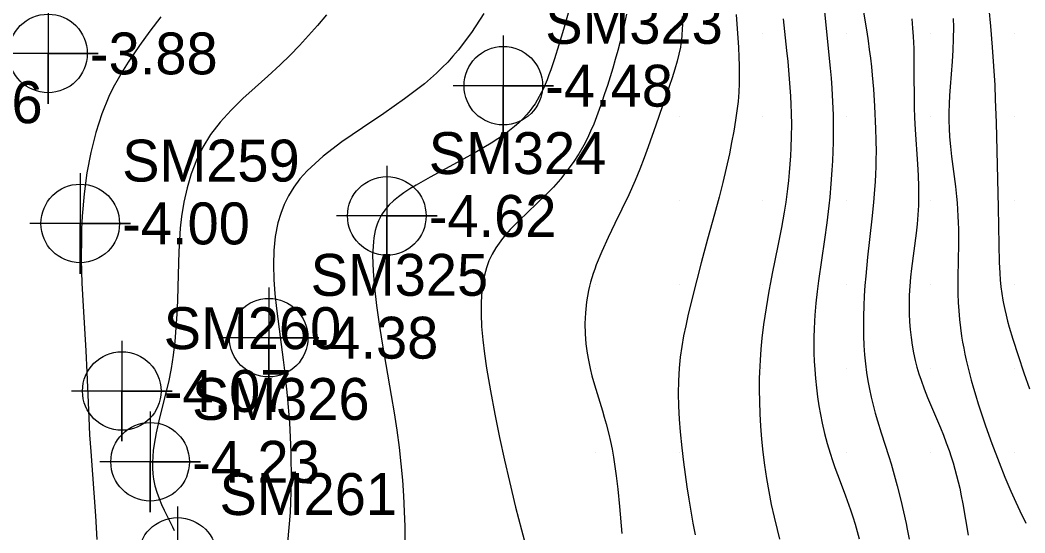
# Model space of a CAD drawing. Extents: x 2602990 to 2605851, y 618069 to 619180.
# Drawn here: x 2604130.7 to 2604190.6, y 618460.2 to 618490.8 of the extents above; entities that cross this region are included whole.
import ezdxf

# ---------------------------------------------------------------- set-up
doc = ezdxf.new("R2010")
doc.units = 0
for name, color, linetype in [('Default', 7, 'Continuous'), ('DTM Contours Major', 7, 'Continuous'), ('DTM Contours Minor', 7, 'Continuous'), ('Exist DTM Breakline', 7, 'Continuous'), ('Exist DTM Regular Point Underwater CELL', 7, 'Continuous'), ('Exist DTM Regular Point Underwater Cogo Elevation', 7, 'Continuous'), ('Exist DTM Regular Point Underwater Cogo Number', 7, 'Continuous'), ('Exist DTM Scan Elevation Point', 7, 'Continuous')]:
    doc.layers.add(name, color=color, linetype=linetype)

# ---------------------------------------------------------------- blocks, each defined once
blk = doc.blocks.new('POINT_DISPLAY')
at = {"layer": 'Default'}
blk.add_line((0, 0), (0, 0), dxfattribs=at)

msp = doc.modelspace()

# ---------------------------------------------------------------- linework, layer by layer
at = {"layer": 'DTM Contours Major'}
for points in [[(2604139.072, 618490.975), (2604138.425, 618490.113), (2604137.809, 618489.26), (2604137.467, 618488.77), (2604137.138, 618488.281), (2604136.823, 618487.787), (2604136.524, 618487.284), (2604136.243, 618486.766), (2604135.981, 618486.229), (2604135.554, 618485.182), (2604135.194, 618484.065), (2604134.9, 618482.89), (2604134.67, 618481.67), (2604134.501, 618480.419), (2604134.388, 618479.09), (2604134.351, 618478.316), (2604134.338, 618477.837), (2604134.335, 618476.466), (2604134.373, 618475.085), (2604134.438, 618473.709), (2604134.599, 618471.036), (2604134.668, 618469.769), (2604134.778, 618467.036), (2604134.832, 618466.041), (2604134.897, 618465.044), (2604135.184, 618461.194), (2604135.27, 618459.789)], [(2604183.873, 618490.857), (2604183.924, 618490.311), (2604183.96, 618489.802), (2604183.991, 618489.087), (2604184.002, 618488.594), (2604184.007, 618487.439), (2604184.01, 618486.214), (2604184.02, 618485.582), (2604184.041, 618484.94), (2604184.078, 618484.252), (2604184.221, 618482.185), (2604184.259, 618481.509), (2604184.282, 618480.847), (2604184.285, 618480.28), (2604184.271, 618479.724), (2604184.238, 618479.16), (2604184.191, 618478.606), (2604184.133, 618478.064), (2604184.002, 618477.015), (2604183.868, 618475.966), (2604183.81, 618475.435), (2604183.764, 618474.912), (2604183.731, 618474.359), (2604183.718, 618473.806), (2604183.718, 618473.528), (2604183.725, 618473.249), (2604183.747, 618472.784), (2604183.784, 618472.316), (2604183.836, 618471.848), (2604183.904, 618471.384), (2604183.986, 618470.926), (2604184.083, 618470.477), (2604184.186, 618470.073), (2604184.301, 618469.677), (2604184.43, 618469.287), (2604184.617, 618468.778), (2604184.821, 618468.268), (2604185.582, 618466.454), (2604185.761, 618466.007), (2604185.934, 618465.553), (2604186.1, 618465.094), (2604186.223, 618464.727), (2604186.34, 618464.358), (2604186.45, 618463.985), (2604186.552, 618463.609), (2604186.648, 618463.229), (2604186.736, 618462.846), (2604186.832, 618462.385), (2604186.921, 618461.919), (2604187.082, 618460.981), (2604187.241, 618460.044)]]:
    msp.add_lwpolyline(points, dxfattribs=at)
at = {"layer": 'DTM Contours Minor'}
for points in [[(2604163.896, 618493.017), (2604163.093, 618490.213), (2604162.825, 618489.312), (2604162.56, 618488.465), (2604162.341, 618487.818), (2604162.23, 618487.514), (2604162.117, 618487.221), (2604162, 618486.939), (2604161.879, 618486.667), (2604161.769, 618486.439), (2604161.653, 618486.218), (2604161.531, 618486.003), (2604161.401, 618485.793), (2604161.261, 618485.589), (2604161.112, 618485.389), (2604160.907, 618485.141), (2604160.683, 618484.899), (2604160.438, 618484.661), (2604160.173, 618484.426), (2604159.886, 618484.193), (2604159.576, 618483.963), (2604158.783, 618483.438), (2604157.905, 618482.919), (2604156.979, 618482.408), (2604155.139, 618481.415), (2604154.302, 618480.935), (2604153.927, 618480.703), (2604153.578, 618480.472), (2604153.258, 618480.239), (2604152.968, 618479.999), (2604152.708, 618479.751), (2604152.481, 618479.492), (2604152.398, 618479.383), (2604152.321, 618479.272), (2604152.249, 618479.157), (2604152.182, 618479.04), (2604152.12, 618478.92), (2604152.064, 618478.796), (2604151.991, 618478.611), (2604151.927, 618478.418), (2604151.873, 618478.216), (2604151.827, 618478.006), (2604151.79, 618477.786), (2604151.761, 618477.557), (2604151.714, 618476.727), (2604151.737, 618475.805), (2604151.818, 618474.805), (2604151.944, 618473.745), (2604152.105, 618472.641), (2604152.288, 618471.511), (2604152.826, 618468.38), (2604152.997, 618467.337), (2604153.154, 618466.302), (2604153.292, 618465.276), (2604153.402, 618464.295), (2604153.49, 618463.33), (2604153.556, 618462.385), (2604153.601, 618461.464), (2604153.627, 618460.568), (2604153.635, 618459.702)], [(2604180.882, 618491.975), (2604181.19, 618490.076), (2604181.269, 618489.545), (2604181.342, 618489.02), (2604181.407, 618488.501), (2604181.466, 618487.991), (2604181.517, 618487.491), (2604181.588, 618486.653), (2604181.652, 618485.642), (2604181.715, 618484.297), (2604181.737, 618483.611), (2604181.745, 618482.919), (2604181.742, 618482.477), (2604181.731, 618482.031), (2604181.714, 618481.58), (2604181.69, 618481.126), (2604181.659, 618480.668), (2604181.593, 618479.889), (2604181.493, 618478.923), (2604181.239, 618476.633), (2604181.131, 618475.508), (2604181.085, 618474.939), (2604181.045, 618474.332), (2604181.014, 618473.725), (2604180.995, 618473.121), (2604180.988, 618472.523), (2604180.995, 618471.935), (2604181.018, 618471.357), (2604181.055, 618470.811), (2604181.109, 618470.275), (2604181.178, 618469.746), (2604181.258, 618469.253), (2604181.352, 618468.764), (2604181.458, 618468.28), (2604181.575, 618467.802), (2604181.701, 618467.329), (2604181.837, 618466.862), (2604182.06, 618466.15), (2604182.514, 618464.744), (2604182.646, 618464.308), (2604182.772, 618463.871), (2604183.008, 618462.996), (2604183.226, 618462.129), (2604183.39, 618461.432), (2604183.54, 618460.74), (2604183.608, 618460.393), (2604183.714, 618459.797)], [(2604178.67, 618491.3), (2604178.899, 618489.091), (2604179.011, 618487.906), (2604179.06, 618487.316), (2604179.103, 618486.73), (2604179.151, 618485.895), (2604179.178, 618485.138), (2604179.187, 618484.635), (2604179.189, 618484.071), (2604179.181, 618483.506), (2604179.165, 618482.941), (2604179.141, 618482.379), (2604179.111, 618481.822), (2604179.053, 618481.007), (2604178.983, 618480.222), (2604178.929, 618479.703), (2604178.812, 618478.693), (2604178.68, 618477.695), (2604178.322, 618475.223), (2604178.238, 618474.58), (2604178.161, 618473.882), (2604178.1, 618473.17), (2604178.076, 618472.807), (2604178.053, 618472.343), (2604178.039, 618471.871), (2604178.035, 618471.393), (2604178.04, 618470.909), (2604178.056, 618470.421), (2604178.084, 618469.93), (2604178.127, 618469.387), (2604178.185, 618468.844), (2604178.255, 618468.304), (2604178.337, 618467.768), (2604178.432, 618467.24), (2604178.537, 618466.721), (2604178.678, 618466.112), (2604178.835, 618465.516), (2604179.01, 618464.929), (2604179.149, 618464.507), (2604179.295, 618464.087), (2604179.603, 618463.247), (2604179.919, 618462.4), (2604180.218, 618461.557), (2604180.362, 618461.13), (2604180.498, 618460.698), (2604180.627, 618460.263), (2604180.748, 618459.822)], [(2604188.479, 618491.463), (2604188.573, 618490.425), (2604188.674, 618489.165), (2604188.756, 618488.029), (2604188.823, 618486.893), (2604188.861, 618486.052), (2604188.903, 618484.666), (2604189.035, 618479.594), (2604189.07, 618477.371), (2604189.098, 618476.329), (2604189.128, 618475.688), (2604189.158, 618475.277), (2604189.198, 618474.871), (2604189.25, 618474.466), (2604189.315, 618474.063), (2604189.353, 618473.862), (2604189.425, 618473.517), (2604189.507, 618473.17), (2604189.597, 618472.82), (2604189.695, 618472.465), (2604189.91, 618471.743), (2604190.224, 618470.757), (2604190.567, 618469.734), (2604190.9, 618468.781)], [(2604148.956, 618491.09), (2604148.432, 618490.465), (2604147.897, 618489.855), (2604147.349, 618489.26), (2604146.785, 618488.68), (2604146.204, 618488.114), (2604145.465, 618487.435), (2604144.715, 618486.767), (2604143.977, 618486.096), (2604143.272, 618485.41), (2604142.619, 618484.699), (2604142.041, 618483.95), (2604141.582, 618483.205), (2604141.201, 618482.424), (2604140.89, 618481.612), (2604140.644, 618480.777), (2604140.456, 618479.926), (2604140.318, 618479.064), (2604140.24, 618478.369), (2604140.186, 618477.672), (2604140.149, 618476.973), (2604140.124, 618476.271), (2604140.089, 618474.859), (2604140.064, 618474.042), (2604140.029, 618473.224), (2604139.979, 618472.408), (2604139.909, 618471.596), (2604139.814, 618470.791), (2604139.689, 618469.997), (2604139.527, 618469.184), (2604139.342, 618468.39), (2604138.966, 618466.871), (2604138.803, 618466.154), (2604138.678, 618465.472), (2604138.628, 618465.097), (2604138.596, 618464.734), (2604138.581, 618464.382), (2604138.585, 618464.042), (2604138.607, 618463.712), (2604138.649, 618463.392), (2604138.731, 618462.991), (2604138.841, 618462.605), (2604138.972, 618462.234), (2604139.12, 618461.876), (2604139.279, 618461.531), (2604139.557, 618460.977), (2604139.776, 618460.545), (2604139.88, 618460.33), (2604139.883, 618460.323)], [(2604158.343, 618491.172), (2604157.609, 618490.05), (2604156.811, 618488.989), (2604156.507, 618488.63), (2604156.191, 618488.282), (2604155.864, 618487.944), (2604155.523, 618487.614), (2604155.169, 618487.291), (2604154.799, 618486.976), (2604153.625, 618486.074), (2604152.374, 618485.208), (2604151.107, 618484.362), (2604149.882, 618483.521), (2604148.761, 618482.67), (2604147.802, 618481.793), (2604147.375, 618481.308), (2604147.007, 618480.811), (2604146.696, 618480.301), (2604146.438, 618479.778), (2604146.229, 618479.242), (2604146.066, 618478.692), (2604145.904, 618477.876), (2604145.817, 618477.036), (2604145.793, 618476.179), (2604145.821, 618475.311), (2604145.888, 618474.437), (2604145.982, 618473.563), (2604146.138, 618472.344), (2604146.381, 618470.516), (2604146.46, 618469.872), (2604146.619, 618468.371), (2604146.751, 618466.738), (2604146.837, 618465.009), (2604146.858, 618463.219), (2604146.797, 618461.404), (2604146.635, 618459.602)], [(2604166.864, 618491.13), (2604166.74, 618490.585), (2604166.611, 618490.042), (2604166.476, 618489.503), (2604166.335, 618488.967), (2604166.19, 618488.441), (2604166.039, 618487.919), (2604165.883, 618487.401), (2604165.721, 618486.888), (2604165.555, 618486.38), (2604165.384, 618485.875), (2604165.231, 618485.44), (2604165.071, 618485.007), (2604164.902, 618484.579), (2604164.721, 618484.154), (2604164.524, 618483.734), (2604164.309, 618483.318), (2604164.006, 618482.8), (2604163.672, 618482.289), (2604163.307, 618481.788), (2604162.914, 618481.298), (2604162.495, 618480.819), (2604162.052, 618480.352), (2604161.516, 618479.828), (2604160.43, 618478.801), (2604159.92, 618478.282), (2604159.456, 618477.749), (2604159.057, 618477.195), (2604158.837, 618476.81), (2604158.651, 618476.41), (2604158.5, 618475.994), (2604158.379, 618475.559), (2604158.289, 618475.105), (2604158.225, 618474.63), (2604158.181, 618473.955), (2604158.179, 618473.241), (2604158.215, 618472.488), (2604158.285, 618471.697), (2604158.384, 618470.871), (2604158.509, 618470.011), (2604158.736, 618468.653), (2604158.999, 618467.258), (2604159.284, 618465.865), (2604159.58, 618464.513), (2604159.873, 618463.241), (2604160.245, 618461.709), (2604160.592, 618460.358), (2604160.937, 618459.084)], [(2604170.18, 618490.999), (2604170.19, 618490.549), (2604170.185, 618490.221), (2604170.167, 618489.897), (2604170.135, 618489.575), (2604170.107, 618489.373), (2604170.073, 618489.169), (2604169.989, 618488.757), (2604169.882, 618488.332), (2604169.743, 618487.849), (2604169.584, 618487.345), (2604169.408, 618486.82), (2604168.605, 618484.509), (2604168.159, 618483.223), (2604167.917, 618482.561), (2604167.658, 618481.89), (2604167.378, 618481.213), (2604166.992, 618480.355), (2604166.582, 618479.496), (2604166.167, 618478.644), (2604165.763, 618477.802), (2604165.387, 618476.976), (2604165.057, 618476.171), (2604164.961, 618475.912), (2604164.872, 618475.656), (2604164.791, 618475.401), (2604164.716, 618475.148), (2604164.65, 618474.897), (2604164.591, 618474.646), (2604164.472, 618473.977), (2604164.404, 618473.317), (2604164.38, 618472.673), (2604164.395, 618472.052), (2604164.442, 618471.46), (2604164.513, 618470.903), (2604164.584, 618470.483), (2604164.688, 618469.987), (2604164.793, 618469.561), (2604164.946, 618469.015), (2604165.42, 618467.467), (2604165.535, 618467.077), (2604165.646, 618466.684), (2604165.804, 618466.07), (2604165.904, 618465.631), (2604165.994, 618465.185), (2604166.082, 618464.693), (2604166.167, 618464.148), (2604166.243, 618463.582), (2604166.333, 618462.793), (2604166.433, 618461.755), (2604166.582, 618460.134)], [(2604173.397, 618491.116), (2604173.531, 618489.141), (2604173.559, 618488.593), (2604173.579, 618488.051), (2604173.587, 618487.518), (2604173.581, 618486.997), (2604173.56, 618486.488), (2604173.539, 618486.201), (2604173.513, 618485.918), (2604173.446, 618485.363), (2604173.365, 618484.816), (2604173.254, 618484.146), (2604173.13, 618483.475), (2604172.994, 618482.795), (2604172.808, 618481.944), (2604172.605, 618481.083), (2604172.383, 618480.219), (2604172.103, 618479.205), (2604171.687, 618477.717), (2604171.31, 618476.292), (2604170.794, 618474.265), (2604170.523, 618473.141), (2604170.39, 618472.545), (2604170.267, 618471.933), (2604170.157, 618471.304), (2604170.067, 618470.66), (2604170, 618470), (2604169.958, 618469.259), (2604169.946, 618468.505), (2604169.961, 618467.741), (2604169.999, 618466.972), (2604170.057, 618466.204), (2604170.15, 618465.264), (2604170.252, 618464.395), (2604170.351, 618463.656), (2604170.458, 618462.92), (2604170.573, 618462.191), (2604170.694, 618461.471), (2604170.82, 618460.762), (2604170.95, 618460.067)], [(2604176.197, 618490.851), (2604176.41, 618488.973), (2604176.479, 618488.308), (2604176.571, 618487.279), (2604176.609, 618486.764), (2604176.641, 618486.25), (2604176.666, 618485.738), (2604176.684, 618485.23), (2604176.694, 618484.537), (2604176.689, 618483.849), (2604176.667, 618483.162), (2604176.643, 618482.674), (2604176.611, 618482.186), (2604176.571, 618481.696), (2604176.524, 618481.206), (2604176.469, 618480.716), (2604176.364, 618479.925), (2604176.271, 618479.318), (2604176.109, 618478.4), (2604175.896, 618477.317), (2604175.557, 618475.668), (2604175.449, 618475.119), (2604175.354, 618474.611), (2604175.266, 618474.105), (2604175.183, 618473.604), (2604175.107, 618473.106), (2604175.039, 618472.612), (2604174.939, 618471.798), (2604174.876, 618471.149), (2604174.827, 618470.49), (2604174.793, 618469.777), (2604174.782, 618469.39), (2604174.778, 618468.716), (2604174.788, 618468.014), (2604174.816, 618467.286), (2604174.86, 618466.539), (2604174.921, 618465.775), (2604175, 618465), (2604175.098, 618464.215), (2604175.213, 618463.428), (2604175.346, 618462.645), (2604175.494, 618461.872), (2604175.658, 618461.113), (2604175.837, 618460.375), (2604175.99, 618459.8)], [(2604186.354, 618490.885), (2604186.357, 618490.353), (2604186.348, 618489.672), (2604186.323, 618488.992), (2604186.284, 618488.313), (2604186.165, 618486.794), (2604186.129, 618486.286), (2604186.102, 618485.777), (2604186.086, 618485.269), (2604186.087, 618484.79), (2604186.101, 618484.308), (2604186.131, 618483.822), (2604186.183, 618483.239), (2604186.25, 618482.648), (2604186.478, 618480.858), (2604186.543, 618480.263), (2604186.578, 618479.871), (2604186.607, 618479.48), (2604186.629, 618479.091), (2604186.645, 618478.703), (2604186.655, 618478.315), (2604186.66, 618477.927), (2604186.658, 618477.432), (2604186.621, 618475.446), (2604186.62, 618474.949), (2604186.63, 618474.439), (2604186.65, 618473.929), (2604186.682, 618473.423), (2604186.726, 618472.919), (2604186.782, 618472.42), (2604186.85, 618471.926), (2604186.909, 618471.564), (2604186.975, 618471.204), (2604187.048, 618470.847), (2604187.126, 618470.491), (2604187.298, 618469.781), (2604187.424, 618469.303), (2604187.557, 618468.826), (2604187.697, 618468.349), (2604187.843, 618467.875), (2604187.994, 618467.404), (2604188.273, 618466.578), (2604188.652, 618465.517), (2604189.083, 618464.379), (2604189.429, 618463.509), (2604189.604, 618463.085), (2604189.781, 618462.67), (2604190.079, 618462.006), (2604190.32, 618461.5), (2604190.69, 618460.765)]]:
    msp.add_lwpolyline(points, dxfattribs=at)
at = {"layer": 'Exist DTM Breakline'}
msp.add_spline([(2604056.195, 618608.101), (2604070.612, 618564.846), (2604060.948, 618498.617), (2604052.223, 618447.183), (2604051.568, 618445.166), (2604051.779, 618438.355), (2604056.316, 618420.051), (2604056.045, 618414.227), (2604060.112, 618404.174), (2604065.814, 618393.977), (2604079.591, 618374.932), (2604102.645, 618354.376), (2604129.573, 618330.438), (2604185.644, 618288.739), (2604229.181, 618260.22), (2604259.941, 618240.43), (2604275.412, 618231.212), (2604276.014, 618212.47)], degree=3, dxfattribs=at)
at = {"layer": 'Exist DTM Regular Point Underwater CELL'}
for points in [[(2604132.35, 618491.793), (2604132.35, 618485.793), (2604132.35, 618488.793), (2604135.35, 618488.793), (2604129.35, 618488.793)], [(2604159.51, 618489.867), (2604159.51, 618483.867), (2604159.51, 618486.867), (2604162.51, 618486.867), (2604156.51, 618486.867)], [(2604134.271, 618481.648), (2604134.271, 618475.648), (2604134.271, 618478.648), (2604137.271, 618478.648), (2604131.271, 618478.648)], [(2604152.56, 618482.095), (2604152.56, 618476.095), (2604152.56, 618479.095), (2604155.56, 618479.095), (2604149.56, 618479.095)], [(2604145.514, 618474.829), (2604145.514, 618468.829), (2604145.514, 618471.829), (2604148.514, 618471.829), (2604142.514, 618471.829)], [(2604136.749, 618471.647), (2604136.749, 618465.647), (2604136.749, 618468.647), (2604139.749, 618468.647), (2604133.749, 618468.647)], [(2604138.441, 618467.423), (2604138.441, 618461.423), (2604138.441, 618464.423), (2604141.441, 618464.423), (2604135.441, 618464.423)], [(2604140.077, 618461.745), (2604140.077, 618455.745), (2604140.077, 618458.745), (2604143.077, 618458.745), (2604137.077, 618458.745)]]:
    msp.add_lwpolyline(points, dxfattribs=at)
for centre in [(2604132.35, 618488.793), (2604159.51, 618486.867), (2604152.56, 618479.095), (2604134.271, 618478.648), (2604145.514, 618471.829), (2604136.749, 618468.647), (2604138.441, 618464.423), (2604140.077, 618458.745)]:
    msp.add_circle(centre, 2.344, dxfattribs=at)

# ---------------------------------------------------------------- block references
at = {"layer": 'Exist DTM Scan Elevation Point', "xscale": 1.3123333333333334, "yscale": 1.3123333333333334}
for p in [(2604170, 618490), (2604175, 618490), (2604180, 618490), (2604185, 618490), (2604190, 618490), (2604170, 618485), (2604175, 618485), (2604180, 618485), (2604185, 618485), (2604190, 618485), (2604170, 618480), (2604175, 618480), (2604180, 618480), (2604185, 618480), (2604190, 618480), (2604165, 618475), (2604170, 618475), (2604175, 618475), (2604180, 618475), (2604185, 618475), (2604190, 618475), (2604165, 618470), (2604170, 618470), (2604175, 618470), (2604180, 618470), (2604185, 618470), (2604190, 618470), (2604165, 618465), (2604170, 618465), (2604175, 618465), (2604180, 618465), (2604185, 618465), (2604190, 618465)]:
    msp.add_blockref('POINT_DISPLAY', p, dxfattribs=at)

# ---------------------------------------------------------------- texts
at = {"layer": 'Exist DTM Regular Point Underwater Cogo Elevation'}
for s, p in [('-3.88', (2604134.85, 618487.543)), ('-4.48', (2604162.01, 618485.617)), ('-4.00', (2604136.771, 618477.398)), ('-4.62', (2604155.06, 618477.845)), ('-4.38', (2604148.014, 618470.579)), ('-4.07', (2604139.249, 618467.397)), ('-4.23', (2604140.941, 618463.173))]:
    msp.add_text(s, height=2.5, dxfattribs=at).set_placement(p)
at = {"layer": 'Exist DTM Regular Point Underwater Cogo Number'}
for s, p in [('SM323', (2604162.01, 618489.367)), ('SM306', (2604121.437, 618484.63)), ('SM324', (2604155.06, 618481.595)), ('SM259', (2604136.771, 618481.148)), ('SM325', (2604148.014, 618474.329)), ('SM260', (2604139.249, 618471.147)), ('SM326', (2604140.941, 618466.923)), ('SM261', (2604142.577, 618461.245))]:
    msp.add_text(s, height=2.5, dxfattribs=at).set_placement(p)

doc.saveas('drawing.dxf')
